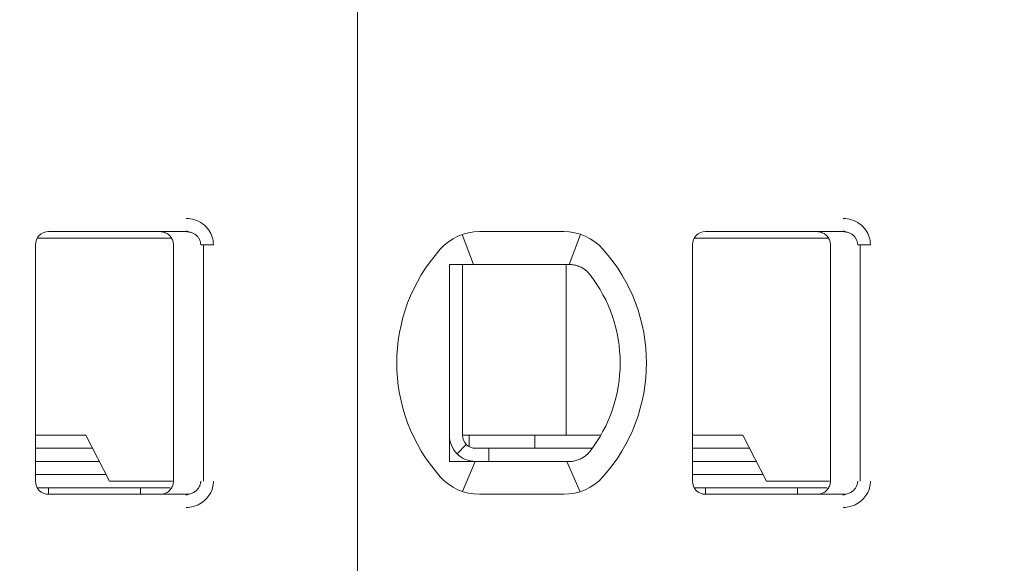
# Model space of a CAD drawing. Header units: millimetres. Extents: x -1114 to 1396, y -630 to 631.
# Tile 610 of 656: x 392.1 to 399.59, y 144.13 to 148.27. Entities that reach past the tile are written whole.
import ezdxf

# ---------------------------------------------------------------- set-up
doc = ezdxf.new("R2010")
doc.units = ezdxf.units.MM
doc.header["$MEASUREMENT"] = 0

msp = doc.modelspace()

# ---------------------------------------------------------------- linework, layer by layer
at = {"lineweight": 18}
for points, knots in [([(1038.9843, -629.7647), (1038.9843, -629.7647), (-1111.4882, -629.7647), (-1111.4882, -629.7647), (-1111.4882, -629.7647), (-1111.4882, -629.7647), (-1111.4882, 630.7883), (-1111.4882, 630.7883), (-1111.4882, 630.7883), (-1111.4882, 630.7883), (1038.9843, 630.7883), (1038.9843, 630.7883)], [0, 0, 0, 0, 0.333333, 0.333333, 0.333333, 0.333333, 0.666667, 0.666667, 0.666667, 0.666667, 1, 1, 1, 1]), ([(393.3647, 146.7557), (393.3868, 146.7558), (393.4079, 146.7526), (393.429, 146.7458), (393.429, 146.7458), (393.4501, 146.739), (393.4712, 146.7287), (393.4897, 146.7151), (393.4897, 146.7151), (393.5083, 146.7015), (393.5244, 146.6845), (393.5366, 146.6673), (393.5366, 146.6673), (393.5487, 146.6501), (393.5571, 146.6326), (393.5628, 146.614), (393.5628, 146.614), (393.5685, 146.5955), (393.5717, 146.576), (393.5718, 146.5557)], [0, 0, 0, 0, 0.2, 0.2, 0.2, 0.2, 0.4, 0.4, 0.4, 0.4, 0.6, 0.6, 0.6, 0.6, 0.8, 0.8, 0.8, 0.8, 1, 1, 1, 1]), ([(398.3647, 146.7557), (398.3868, 146.7558), (398.4079, 146.7526), (398.429, 146.7458), (398.429, 146.7458), (398.4501, 146.739), (398.4712, 146.7287), (398.4897, 146.7151), (398.4897, 146.7151), (398.5083, 146.7015), (398.5244, 146.6845), (398.5366, 146.6673), (398.5366, 146.6673), (398.5487, 146.6501), (398.5571, 146.6326), (398.5628, 146.614), (398.5628, 146.614), (398.5685, 146.5955), (398.5717, 146.576), (398.5718, 146.5557)], [0, 0, 0, 0, 0.2, 0.2, 0.2, 0.2, 0.4, 0.4, 0.4, 0.4, 0.6, 0.6, 0.6, 0.6, 0.8, 0.8, 0.8, 0.8, 1, 1, 1, 1]), ([(392.3173, 146.6557), (392.2908, 146.6557), (392.2654, 146.6451), (392.2466, 146.6264), (392.2466, 146.6264), (392.2278, 146.6076), (392.2173, 146.5822), (392.2173, 146.5557)], [0, 0, 0, 0, 0.5, 0.5, 0.5, 0.5, 1, 1, 1, 1]), ([(392.3173, 146.6557), (392.2908, 146.6557), (392.2654, 146.6451), (392.2466, 146.6264), (392.2466, 146.6264), (392.2278, 146.6076), (392.2173, 146.5822), (392.2173, 146.5557)], [0, 0, 0, 0, 0.5, 0.5, 0.5, 0.5, 1, 1, 1, 1]), ([(393.1673, 146.6557), (393.1778, 146.6557), (393.1883, 146.654), (393.1983, 146.6507), (393.1983, 146.6507), (393.2083, 146.6475), (393.2177, 146.6426), (393.2262, 146.6365), (393.2262, 146.6365), (393.2347, 146.6303), (393.2421, 146.6228), (393.2483, 146.6144), (393.2483, 146.6144), (393.2544, 146.6059), (393.2592, 146.5964), (393.2625, 146.5864), (393.2625, 146.5864), (393.2657, 146.5765), (393.2673, 146.5661), (393.2673, 146.5557)], [0, 0, 0, 0, 0.2, 0.2, 0.2, 0.2, 0.4, 0.4, 0.4, 0.4, 0.6, 0.6, 0.6, 0.6, 0.8, 0.8, 0.8, 0.8, 1, 1, 1, 1]), ([(393.3647, 146.6557), (393.3735, 146.6557), (393.3822, 146.6547), (393.3907, 146.6528), (393.3907, 146.6528), (393.3991, 146.651), (393.4072, 146.6483), (393.415, 146.6447), (393.415, 146.6447), (393.4225, 146.6412), (393.4297, 146.6369), (393.4363, 146.6319), (393.4363, 146.6319), (393.4425, 146.6271), (393.4481, 146.6217), (393.453, 146.6158), (393.453, 146.6158), (393.4575, 146.6103), (393.4615, 146.6044), (393.4647, 146.5982), (393.4647, 146.5982), (393.468, 146.592), (393.4705, 146.5854), (393.4723, 146.5786), (393.4723, 146.5786), (393.4742, 146.5711), (393.4752, 146.5634), (393.4752, 146.5557)], [0, 0, 0, 0, 0.142857, 0.142857, 0.142857, 0.142857, 0.285714, 0.285714, 0.285714, 0.285714, 0.428571, 0.428571, 0.428571, 0.428571, 0.571429, 0.571429, 0.571429, 0.571429, 0.714286, 0.714286, 0.714286, 0.714286, 0.857143, 0.857143, 0.857143, 0.857143, 1, 1, 1, 1]), ([(397.3173, 146.6557), (397.2908, 146.6557), (397.2654, 146.6451), (397.2466, 146.6264), (397.2466, 146.6264), (397.2278, 146.6076), (397.2173, 146.5822), (397.2173, 146.5557)], [0, 0, 0, 0, 0.5, 0.5, 0.5, 0.5, 1, 1, 1, 1]), ([(397.3173, 146.6557), (397.2908, 146.6557), (397.2654, 146.6451), (397.2466, 146.6264), (397.2466, 146.6264), (397.2278, 146.6076), (397.2173, 146.5822), (397.2173, 146.5557)], [0, 0, 0, 0, 0.5, 0.5, 0.5, 0.5, 1, 1, 1, 1]), ([(398.1673, 146.6557), (398.1778, 146.6557), (398.1883, 146.654), (398.1983, 146.6507), (398.1983, 146.6507), (398.2083, 146.6475), (398.2177, 146.6426), (398.2262, 146.6365), (398.2262, 146.6365), (398.2347, 146.6303), (398.2421, 146.6228), (398.2483, 146.6144), (398.2483, 146.6144), (398.2544, 146.6059), (398.2592, 146.5964), (398.2625, 146.5864), (398.2625, 146.5864), (398.2657, 146.5765), (398.2673, 146.5661), (398.2673, 146.5557)], [0, 0, 0, 0, 0.2, 0.2, 0.2, 0.2, 0.4, 0.4, 0.4, 0.4, 0.6, 0.6, 0.6, 0.6, 0.8, 0.8, 0.8, 0.8, 1, 1, 1, 1]), ([(398.3647, 146.6557), (398.3735, 146.6557), (398.3822, 146.6547), (398.3907, 146.6528), (398.3907, 146.6528), (398.3991, 146.651), (398.4072, 146.6483), (398.415, 146.6447), (398.415, 146.6447), (398.4225, 146.6412), (398.4297, 146.6369), (398.4363, 146.6319), (398.4363, 146.6319), (398.4425, 146.6271), (398.4481, 146.6217), (398.453, 146.6158), (398.453, 146.6158), (398.4575, 146.6103), (398.4615, 146.6044), (398.4647, 146.5982), (398.4647, 146.5982), (398.468, 146.592), (398.4705, 146.5854), (398.4723, 146.5786), (398.4723, 146.5786), (398.4742, 146.5711), (398.4752, 146.5634), (398.4752, 146.5557)], [0, 0, 0, 0, 0.142857, 0.142857, 0.142857, 0.142857, 0.285714, 0.285714, 0.285714, 0.285714, 0.428571, 0.428571, 0.428571, 0.428571, 0.571429, 0.571429, 0.571429, 0.571429, 0.714286, 0.714286, 0.714286, 0.714286, 0.857143, 0.857143, 0.857143, 0.857143, 1, 1, 1, 1]), ([(395.3673, 146.4057), (395.3741, 146.4057), (395.3809, 146.4057), (395.3877, 146.4057), (395.3877, 146.4057), (395.3945, 146.4057), (395.4013, 146.4057), (395.4082, 146.4057), (395.4082, 146.4057), (395.415, 146.4057), (395.4219, 146.4057), (395.4288, 146.4057)], [0, 0, 0, 0, 0.333333, 0.333333, 0.333333, 0.333333, 0.666667, 0.666667, 0.666667, 0.666667, 1, 1, 1, 1]), ([(395.3673, 146.4057), (395.3673, 146.3547), (395.3673, 146.3022), (395.3673, 146.2473), (395.3673, 146.2473), (395.3673, 146.2198), (395.3673, 146.1917), (395.3673, 146.1628), (395.3673, 146.1628), (395.3673, 146.1483), (395.3673, 146.1337), (395.3673, 146.1187), (395.3673, 146.1187), (395.3673, 146.1038), (395.3673, 146.0886), (395.3673, 146.0733), (395.3673, 146.0733), (395.3673, 146.0425), (395.3673, 146.0109), (395.3673, 145.9782), (395.3673, 145.9782), (395.3673, 145.9455), (395.3673, 145.9117), (395.3673, 145.8764), (395.3673, 145.8764), (395.3673, 145.8587), (395.3673, 145.8407), (395.3673, 145.8226), (395.3673, 145.8226), (395.3673, 145.8045), (395.3673, 145.7863), (395.3673, 145.7678), (395.3673, 145.7678), (395.3673, 145.7492), (395.3673, 145.7305), (395.3673, 145.7116), (395.3673, 145.7116), (395.3673, 145.6926), (395.3673, 145.6733), (395.3673, 145.6543), (395.3673, 145.6543), (395.3673, 145.6163), (395.3673, 145.5787), (395.3673, 145.5417), (395.3673, 145.5417), (395.3673, 145.5324), (395.3673, 145.5232), (395.3673, 145.5139), (395.3673, 145.5139), (395.3673, 145.5047), (395.3673, 145.4955), (395.3673, 145.4864), (395.3673, 145.4864), (395.3673, 145.4682), (395.3673, 145.4504), (395.3673, 145.4329), (395.3673, 145.4329), (395.3673, 145.398), (395.3673, 145.3643), (395.3673, 145.3317), (395.3673, 145.3317), (395.3673, 145.3153), (395.3673, 145.2993), (395.3673, 145.2834), (395.3673, 145.2834), (395.3673, 145.2675), (395.3673, 145.2519), (395.3673, 145.2366), (395.3673, 145.2366), (395.3673, 145.2059), (395.3673, 145.1763), (395.3673, 145.1475), (395.3673, 145.1475), (395.3673, 145.1188), (395.3673, 145.0908), (395.3673, 145.0635), (395.3673, 145.0635), (395.3673, 145.0088), (395.3673, 144.9565), (395.3673, 144.9057)], [0, 0, 0, 0, 0.05, 0.05, 0.05, 0.05, 0.1, 0.1, 0.1, 0.1, 0.15, 0.15, 0.15, 0.15, 0.2, 0.2, 0.2, 0.2, 0.25, 0.25, 0.25, 0.25, 0.3, 0.3, 0.3, 0.3, 0.35, 0.35, 0.35, 0.35, 0.4, 0.4, 0.4, 0.4, 0.45, 0.45, 0.45, 0.45, 0.5, 0.5, 0.5, 0.5, 0.55, 0.55, 0.55, 0.55, 0.6, 0.6, 0.6, 0.6, 0.65, 0.65, 0.65, 0.65, 0.7, 0.7, 0.7, 0.7, 0.75, 0.75, 0.75, 0.75, 0.8, 0.8, 0.8, 0.8, 0.85, 0.85, 0.85, 0.85, 0.9, 0.9, 0.9, 0.9, 0.95, 0.95, 0.95, 0.95, 1, 1, 1, 1]), ([(395.5965, 146.4057), (395.5913, 146.4057), (395.5861, 146.4057), (395.5809, 146.4057), (395.5809, 146.4057), (395.5756, 146.4057), (395.5703, 146.4057), (395.5649, 146.4057), (395.5649, 146.4057), (395.5595, 146.4057), (395.554, 146.4057), (395.5483, 146.4057), (395.5483, 146.4057), (395.5427, 146.4057), (395.5369, 146.4057), (395.5309, 146.4057), (395.5309, 146.4057), (395.5249, 146.4057), (395.5188, 146.4057), (395.5125, 146.4057), (395.5125, 146.4057), (395.5062, 146.4057), (395.4998, 146.4057), (395.4932, 146.4057), (395.4932, 146.4057), (395.4866, 146.4057), (395.4799, 146.4057), (395.4729, 146.4057), (395.4729, 146.4057), (395.466, 146.4057), (395.4589, 146.4057), (395.4515, 146.4057), (395.4515, 146.4057), (395.4441, 146.4057), (395.4366, 146.4057), (395.4288, 146.4057)], [0, 0, 0, 0, 0.111111, 0.111111, 0.111111, 0.111111, 0.222222, 0.222222, 0.222222, 0.222222, 0.333333, 0.333333, 0.333333, 0.333333, 0.444444, 0.444444, 0.444444, 0.444444, 0.555556, 0.555556, 0.555556, 0.555556, 0.666667, 0.666667, 0.666667, 0.666667, 0.777778, 0.777778, 0.777778, 0.777778, 0.888889, 0.888889, 0.888889, 0.888889, 1, 1, 1, 1]), ([(396.2797, 146.4057), (396.275, 146.4057), (396.2703, 146.4057), (396.2657, 146.4057), (396.2657, 146.4057), (396.261, 146.4057), (396.2563, 146.4057), (396.2517, 146.4057), (396.2517, 146.4057), (396.2471, 146.4057), (396.2426, 146.4057), (396.2381, 146.4057)], [0, 0, 0, 0, 0.333333, 0.333333, 0.333333, 0.333333, 0.666667, 0.666667, 0.666667, 0.666667, 1, 1, 1, 1]), ([(396.3774, 146.3802), (396.367, 146.386), (396.3564, 146.3907), (396.3456, 146.3945), (396.3456, 146.3945), (396.3348, 146.3983), (396.3238, 146.4011), (396.3128, 146.4029), (396.3128, 146.4029), (396.3017, 146.4048), (396.2907, 146.4057), (396.2797, 146.4057)], [0, 0, 0, 0, 0.333333, 0.333333, 0.333333, 0.333333, 0.666667, 0.666667, 0.666667, 0.666667, 1, 1, 1, 1]), ([(396.438, 146.3279), (396.4327, 146.3347), (396.427, 146.3413), (396.4207, 146.3475), (396.4207, 146.3475), (396.4144, 146.3538), (396.4075, 146.3597), (396.4003, 146.3652), (396.4003, 146.3652), (396.3931, 146.3707), (396.3854, 146.3757), (396.3774, 146.3802)], [0, 0, 0, 0, 0.333333, 0.333333, 0.333333, 0.333333, 0.666667, 0.666667, 0.666667, 0.666667, 1, 1, 1, 1]), ([(395.3673, 145.1057), (395.3673, 145.0526), (395.3884, 145.0017), (395.4259, 144.9642), (395.4259, 144.9642), (395.4634, 144.9267), (395.5143, 144.9057), (395.5673, 144.9057)], [0, 0, 0, 0, 0.5, 0.5, 0.5, 0.5, 1, 1, 1, 1]), ([(395.4673, 145.1057), (395.4673, 145.0791), (395.4778, 145.0537), (395.4966, 145.0349), (395.4966, 145.0349), (395.5154, 145.0162), (395.5408, 145.0057), (395.5673, 145.0057)], [0, 0, 0, 0, 0.5, 0.5, 0.5, 0.5, 1, 1, 1, 1]), ([(396.3774, 144.9311), (396.3672, 144.9255), (396.3568, 144.9207), (396.346, 144.917), (396.346, 144.917), (396.3353, 144.9132), (396.3243, 144.9104), (396.3132, 144.9085), (396.3132, 144.9085), (396.3021, 144.9066), (396.2909, 144.9057), (396.2797, 144.9057)], [0, 0, 0, 0, 0.333333, 0.333333, 0.333333, 0.333333, 0.666667, 0.666667, 0.666667, 0.666667, 1, 1, 1, 1]), ([(396.3774, 144.9311), (396.3857, 144.9358), (396.3935, 144.9409), (396.4008, 144.9465), (396.4008, 144.9465), (396.4081, 144.952), (396.4149, 144.958), (396.4211, 144.9642), (396.4211, 144.9642), (396.4273, 144.9704), (396.4329, 144.9768), (396.438, 144.9834)], [0, 0, 0, 0, 0.333333, 0.333333, 0.333333, 0.333333, 0.666667, 0.666667, 0.666667, 0.666667, 1, 1, 1, 1]), ([(395.3673, 144.9057), (395.3742, 144.9057), (395.3811, 144.9057), (395.3879, 144.9057), (395.3879, 144.9057), (395.3948, 144.9057), (395.4016, 144.9057), (395.4084, 144.9057), (395.4084, 144.9057), (395.4152, 144.9057), (395.422, 144.9057), (395.4288, 144.9057)], [0, 0, 0, 0, 0.333333, 0.333333, 0.333333, 0.333333, 0.666667, 0.666667, 0.666667, 0.666667, 1, 1, 1, 1]), ([(395.4288, 144.9057), (395.4366, 144.9057), (395.4441, 144.9057), (395.4515, 144.9057), (395.4515, 144.9057), (395.4589, 144.9057), (395.466, 144.9057), (395.4729, 144.9057), (395.4729, 144.9057), (395.4799, 144.9057), (395.4866, 144.9057), (395.4932, 144.9057), (395.4932, 144.9057), (395.4998, 144.9057), (395.5062, 144.9057), (395.5125, 144.9057), (395.5125, 144.9057), (395.5188, 144.9057), (395.5249, 144.9057), (395.5309, 144.9057), (395.5309, 144.9057), (395.5369, 144.9057), (395.5427, 144.9057), (395.5483, 144.9057), (395.5483, 144.9057), (395.554, 144.9057), (395.5595, 144.9057), (395.5649, 144.9057), (395.5649, 144.9057), (395.5703, 144.9057), (395.5756, 144.9057), (395.5809, 144.9057), (395.5809, 144.9057), (395.5861, 144.9057), (395.5913, 144.9057), (395.5965, 144.9057)], [0, 0, 0, 0, 0.111111, 0.111111, 0.111111, 0.111111, 0.222222, 0.222222, 0.222222, 0.222222, 0.333333, 0.333333, 0.333333, 0.333333, 0.444444, 0.444444, 0.444444, 0.444444, 0.555556, 0.555556, 0.555556, 0.555556, 0.666667, 0.666667, 0.666667, 0.666667, 0.777778, 0.777778, 0.777778, 0.777778, 0.888889, 0.888889, 0.888889, 0.888889, 1, 1, 1, 1]), ([(396.2381, 144.9057), (396.2426, 144.9057), (396.2472, 144.9057), (396.2518, 144.9057), (396.2518, 144.9057), (396.2564, 144.9057), (396.261, 144.9057), (396.2657, 144.9057), (396.2657, 144.9057), (396.2704, 144.9057), (396.275, 144.9057), (396.2797, 144.9057)], [0, 0, 0, 0, 0.333333, 0.333333, 0.333333, 0.333333, 0.666667, 0.666667, 0.666667, 0.666667, 1, 1, 1, 1]), ([(392.2173, 144.7557), (392.2173, 144.7291), (392.2278, 144.7037), (392.2466, 144.6849), (392.2466, 144.6849), (392.2654, 144.6662), (392.2908, 144.6557), (392.3173, 144.6557)], [0, 0, 0, 0, 0.5, 0.5, 0.5, 0.5, 1, 1, 1, 1]), ([(392.2173, 144.7557), (392.2173, 144.7291), (392.2278, 144.7037), (392.2466, 144.6849), (392.2466, 144.6849), (392.2654, 144.6662), (392.2908, 144.6557), (392.3173, 144.6557)], [0, 0, 0, 0, 0.5, 0.5, 0.5, 0.5, 1, 1, 1, 1]), ([(393.2673, 144.7557), (393.2673, 144.7452), (393.2657, 144.7348), (393.2624, 144.7248), (393.2624, 144.7248), (393.2592, 144.7149), (393.2544, 144.7054), (393.2483, 144.697), (393.2483, 144.697), (393.2422, 144.6885), (393.2347, 144.681), (393.2263, 144.6749), (393.2263, 144.6749), (393.2178, 144.6687), (393.2084, 144.6639), (393.1984, 144.6606), (393.1984, 144.6606), (393.1884, 144.6573), (393.1779, 144.6557), (393.1673, 144.6557)], [0, 0, 0, 0, 0.2, 0.2, 0.2, 0.2, 0.4, 0.4, 0.4, 0.4, 0.6, 0.6, 0.6, 0.6, 0.8, 0.8, 0.8, 0.8, 1, 1, 1, 1]), ([(393.4752, 144.7557), (393.4752, 144.7472), (393.474, 144.7387), (393.4716, 144.7305), (393.4716, 144.7305), (393.4693, 144.7223), (393.4658, 144.7144), (393.4613, 144.7071), (393.4613, 144.7071), (393.4568, 144.6997), (393.4511, 144.6928), (393.4447, 144.6867), (393.4447, 144.6867), (393.4381, 144.6804), (393.4306, 144.6749), (393.4226, 144.6705), (393.4226, 144.6705), (393.414, 144.6657), (393.4048, 144.662), (393.3952, 144.6595), (393.3952, 144.6595), (393.3853, 144.657), (393.375, 144.6557), (393.3647, 144.6557)], [0, 0, 0, 0, 0.166667, 0.166667, 0.166667, 0.166667, 0.333333, 0.333333, 0.333333, 0.333333, 0.5, 0.5, 0.5, 0.5, 0.666667, 0.666667, 0.666667, 0.666667, 0.833333, 0.833333, 0.833333, 0.833333, 1, 1, 1, 1]), ([(393.5718, 144.7557), (393.5718, 144.7383), (393.5696, 144.7215), (393.565, 144.7049), (393.565, 144.7049), (393.5605, 144.6884), (393.5536, 144.6721), (393.5448, 144.657), (393.5448, 144.657), (393.536, 144.6418), (393.5252, 144.628), (393.5124, 144.6154), (393.5124, 144.6154), (393.4996, 144.6029), (393.4846, 144.5918), (393.4689, 144.5828), (393.4689, 144.5828), (393.4532, 144.5739), (393.4368, 144.5673), (393.4194, 144.5627), (393.4194, 144.5627), (393.402, 144.5582), (393.3838, 144.5558), (393.3647, 144.5557)], [0, 0, 0, 0, 0.166667, 0.166667, 0.166667, 0.166667, 0.333333, 0.333333, 0.333333, 0.333333, 0.5, 0.5, 0.5, 0.5, 0.666667, 0.666667, 0.666667, 0.666667, 0.833333, 0.833333, 0.833333, 0.833333, 1, 1, 1, 1]), ([(397.2173, 144.7557), (397.2173, 144.7291), (397.2278, 144.7037), (397.2466, 144.6849), (397.2466, 144.6849), (397.2654, 144.6662), (397.2908, 144.6557), (397.3173, 144.6557)], [0, 0, 0, 0, 0.5, 0.5, 0.5, 0.5, 1, 1, 1, 1]), ([(397.2173, 144.7557), (397.2173, 144.7291), (397.2278, 144.7037), (397.2466, 144.6849), (397.2466, 144.6849), (397.2654, 144.6662), (397.2908, 144.6557), (397.3173, 144.6557)], [0, 0, 0, 0, 0.5, 0.5, 0.5, 0.5, 1, 1, 1, 1]), ([(398.2673, 144.7557), (398.2673, 144.7452), (398.2657, 144.7348), (398.2624, 144.7248), (398.2624, 144.7248), (398.2592, 144.7149), (398.2544, 144.7054), (398.2483, 144.697), (398.2483, 144.697), (398.2422, 144.6885), (398.2347, 144.681), (398.2263, 144.6749), (398.2263, 144.6749), (398.2178, 144.6687), (398.2084, 144.6639), (398.1984, 144.6606), (398.1984, 144.6606), (398.1884, 144.6573), (398.1779, 144.6557), (398.1673, 144.6557)], [0, 0, 0, 0, 0.2, 0.2, 0.2, 0.2, 0.4, 0.4, 0.4, 0.4, 0.6, 0.6, 0.6, 0.6, 0.8, 0.8, 0.8, 0.8, 1, 1, 1, 1]), ([(398.4752, 144.7557), (398.4752, 144.7472), (398.474, 144.7387), (398.4716, 144.7305), (398.4716, 144.7305), (398.4693, 144.7223), (398.4658, 144.7144), (398.4613, 144.7071), (398.4613, 144.7071), (398.4568, 144.6997), (398.4511, 144.6928), (398.4447, 144.6867), (398.4447, 144.6867), (398.4381, 144.6804), (398.4306, 144.6749), (398.4226, 144.6705), (398.4226, 144.6705), (398.414, 144.6657), (398.4048, 144.662), (398.3952, 144.6595), (398.3952, 144.6595), (398.3853, 144.657), (398.375, 144.6557), (398.3647, 144.6557)], [0, 0, 0, 0, 0.166667, 0.166667, 0.166667, 0.166667, 0.333333, 0.333333, 0.333333, 0.333333, 0.5, 0.5, 0.5, 0.5, 0.666667, 0.666667, 0.666667, 0.666667, 0.833333, 0.833333, 0.833333, 0.833333, 1, 1, 1, 1]), ([(398.5718, 144.7557), (398.5718, 144.7383), (398.5696, 144.7215), (398.565, 144.7049), (398.565, 144.7049), (398.5605, 144.6884), (398.5536, 144.6721), (398.5448, 144.657), (398.5448, 144.657), (398.536, 144.6418), (398.5252, 144.628), (398.5124, 144.6154), (398.5124, 144.6154), (398.4996, 144.6029), (398.4846, 144.5918), (398.4689, 144.5828), (398.4689, 144.5828), (398.4532, 144.5739), (398.4368, 144.5673), (398.4194, 144.5627), (398.4194, 144.5627), (398.402, 144.5582), (398.3838, 144.5558), (398.3647, 144.5557)], [0, 0, 0, 0, 0.166667, 0.166667, 0.166667, 0.166667, 0.333333, 0.333333, 0.333333, 0.333333, 0.5, 0.5, 0.5, 0.5, 0.666667, 0.666667, 0.666667, 0.666667, 0.833333, 0.833333, 0.833333, 0.833333, 1, 1, 1, 1])]:
    msp.add_open_spline(points, degree=3, knots=knots, dxfattribs=at)
for points in [[(394.6673, 150.8657), (394.6673, 150.8657), (394.6673, 140.4457), (394.6673, 140.4457)], [(394.6673, 150.8657), (394.6673, 150.8657), (394.6673, 140.4457), (394.6673, 140.4457)], [(392.3173, 146.6557), (392.3173, 146.6557), (393.3647, 146.6557), (393.3647, 146.6557)], [(392.3173, 146.6557), (392.3173, 146.6557), (393.3647, 146.6557), (393.3647, 146.6557)], [(393.3637, 146.6626), (393.3637, 146.6626), (393.4073, 146.6478), (393.4073, 146.6478)], [(395.5965, 146.6557), (395.4827, 146.6557), (395.3742, 146.6072), (395.2983, 146.5223)], [(395.5965, 146.6557), (395.4827, 146.6557), (395.3742, 146.6072), (395.2983, 146.5223)], [(395.5965, 146.6557), (395.5965, 146.6557), (396.2381, 146.6557), (396.2381, 146.6557)], [(395.5965, 146.6557), (395.5965, 146.6557), (396.2381, 146.6557), (396.2381, 146.6557)], [(396.5363, 146.5223), (396.4604, 146.6072), (396.352, 146.6557), (396.2381, 146.6557)], [(396.5363, 146.5223), (396.4604, 146.6072), (396.352, 146.6557), (396.2381, 146.6557)], [(397.3173, 146.6557), (397.3173, 146.6557), (398.3647, 146.6557), (398.3647, 146.6557)], [(397.3173, 146.6557), (397.3173, 146.6557), (398.3647, 146.6557), (398.3647, 146.6557)], [(398.3637, 146.6626), (398.3637, 146.6626), (398.4073, 146.6478), (398.4073, 146.6478)], [(392.8982, 146.6057), (392.8982, 146.6057), (392.2307, 146.6057), (392.2307, 146.6057)], [(393.2475, 146.6057), (393.2475, 146.6057), (392.8982, 146.6057), (392.8982, 146.6057)], [(395.4657, 146.6337), (395.4657, 146.6337), (395.5502, 146.4057), (395.5502, 146.4057)], [(396.3645, 146.6352), (396.3645, 146.6352), (396.279, 146.4057), (396.279, 146.4057)], [(397.8982, 146.6057), (397.8982, 146.6057), (397.2307, 146.6057), (397.2307, 146.6057)], [(398.2475, 146.6057), (398.2475, 146.6057), (397.8982, 146.6057), (397.8982, 146.6057)], [(392.2173, 144.7557), (392.2173, 144.7557), (392.2173, 146.5557), (392.2173, 146.5557)], [(392.2173, 144.7557), (392.2173, 144.7557), (392.2173, 146.5557), (392.2173, 146.5557)], [(393.2673, 144.7557), (393.2673, 144.7557), (393.2673, 146.5557), (393.2673, 146.5557)], [(393.4752, 146.5557), (393.4752, 146.5557), (393.5718, 146.5557), (393.5718, 146.5557)], [(393.4951, 144.7557), (393.4951, 144.7557), (393.4951, 146.5557), (393.4951, 146.5557)], [(395.2983, 146.5223), (394.857, 146.0288), (394.857, 145.2825), (395.2983, 144.789)], [(395.2983, 146.5223), (394.857, 146.0288), (394.857, 145.2825), (395.2983, 144.789)], [(396.5363, 144.789), (396.9777, 145.2825), (396.9777, 146.0288), (396.5363, 146.5223)], [(396.5363, 144.789), (396.9777, 145.2825), (396.9777, 146.0288), (396.5363, 146.5223)], [(397.2173, 144.7557), (397.2173, 144.7557), (397.2173, 146.5557), (397.2173, 146.5557)], [(397.2173, 144.7557), (397.2173, 144.7557), (397.2173, 146.5557), (397.2173, 146.5557)], [(398.2673, 144.7557), (398.2673, 144.7557), (398.2673, 146.5557), (398.2673, 146.5557)], [(398.4752, 146.5557), (398.4752, 146.5557), (398.5718, 146.5557), (398.5718, 146.5557)], [(398.4951, 144.7557), (398.4951, 144.7557), (398.4951, 146.5557), (398.4951, 146.5557)], [(395.4673, 146.4056), (395.4673, 146.4056), (395.4673, 145.1057), (395.4673, 145.1057)], [(396.2381, 146.4057), (396.2381, 146.4057), (395.5965, 146.4057), (395.5965, 146.4057)], [(396.2564, 146.4056), (396.2564, 146.4056), (396.2564, 145.1057), (396.2564, 145.1057)], [(396.6673, 145.6557), (396.6673, 145.8989), (396.5867, 146.1353), (396.438, 146.3279)], [(396.438, 144.9834), (396.5867, 145.176), (396.6673, 145.4124), (396.6673, 145.6557)], [(392.6016, 145.1057), (392.6016, 145.1057), (392.2173, 145.1057), (392.2173, 145.1057)], [(392.7822, 144.7557), (392.7822, 144.7557), (392.6016, 145.1057), (392.6016, 145.1057)], [(395.4673, 145.1057), (395.4673, 145.1057), (396.2268, 145.1057), (396.2268, 145.1057)], [(395.5173, 145.0191), (395.5173, 145.0191), (395.5173, 145.1057), (395.5173, 145.1057)], [(396.0173, 145.0057), (396.0173, 145.0057), (396.0173, 145.1057), (396.0173, 145.1057)], [(396.2268, 145.1057), (396.2268, 145.1057), (396.2776, 145.1057), (396.2776, 145.1057)], [(396.52, 145.1057), (396.52, 145.1057), (396.2776, 145.1057), (396.2776, 145.1057)], [(397.6016, 145.1057), (397.6016, 145.1057), (397.2173, 145.1057), (397.2173, 145.1057)], [(397.7822, 144.7557), (397.7822, 144.7557), (397.6016, 145.1057), (397.6016, 145.1057)], [(392.2173, 145.0057), (392.2173, 145.0057), (392.6532, 145.0057), (392.6532, 145.0057)], [(395.4966, 145.0349), (395.4966, 145.0349), (395.4259, 144.9642), (395.4259, 144.9642)], [(395.6673, 145.0057), (395.6673, 145.0057), (395.5673, 145.0057), (395.5673, 145.0057)], [(395.6673, 145.0057), (395.6673, 145.0057), (396.4547, 145.0057), (396.4547, 145.0057)], [(395.6673, 145.0057), (395.6673, 145.0057), (395.6673, 144.9057), (395.6673, 144.9057)], [(397.2173, 145.0057), (397.2173, 145.0057), (397.6532, 145.0057), (397.6532, 145.0057)], [(392.7048, 144.9057), (392.7048, 144.9057), (392.2173, 144.9057), (392.2173, 144.9057)], [(395.4667, 144.6773), (395.4667, 144.6773), (395.5641, 144.9056), (395.5641, 144.9056)], [(395.5965, 144.9057), (395.5965, 144.9057), (396.2381, 144.9057), (396.2381, 144.9057)], [(396.3624, 144.6754), (396.3624, 144.6754), (396.2612, 144.9057), (396.2612, 144.9057)], [(397.7048, 144.9057), (397.7048, 144.9057), (397.2173, 144.9057), (397.2173, 144.9057)], [(392.7564, 144.8057), (392.7564, 144.8057), (392.2173, 144.8057), (392.2173, 144.8057)], [(395.2983, 144.789), (395.3742, 144.7041), (395.4827, 144.6557), (395.5965, 144.6557)], [(395.2983, 144.789), (395.3742, 144.7041), (395.4827, 144.6557), (395.5965, 144.6557)], [(396.2381, 144.6557), (396.352, 144.6557), (396.4604, 144.7041), (396.5363, 144.789)], [(396.2381, 144.6557), (396.352, 144.6557), (396.4604, 144.7041), (396.5363, 144.789)], [(397.7564, 144.8057), (397.7564, 144.8057), (397.2173, 144.8057), (397.2173, 144.8057)], [(393.2438, 144.7057), (393.2438, 144.7057), (392.2307, 144.7057), (392.2307, 144.7057)], [(392.3173, 144.6557), (392.3173, 144.6557), (392.3173, 144.7057), (392.3173, 144.7057)], [(392.7822, 144.7557), (392.7822, 144.7557), (392.8982, 144.7557), (392.8982, 144.7557)], [(392.8982, 144.7557), (392.8982, 144.7557), (393.2607, 144.7557), (393.2607, 144.7557)], [(393.0173, 144.7057), (393.0173, 144.7057), (393.0173, 144.6557), (393.0173, 144.6557)], [(398.2438, 144.7057), (398.2438, 144.7057), (397.2307, 144.7057), (397.2307, 144.7057)], [(397.3173, 144.6557), (397.3173, 144.6557), (397.3173, 144.7057), (397.3173, 144.7057)], [(397.7822, 144.7557), (397.7822, 144.7557), (397.8982, 144.7557), (397.8982, 144.7557)], [(397.8982, 144.7557), (397.8982, 144.7557), (398.2607, 144.7557), (398.2607, 144.7557)], [(398.0173, 144.7057), (398.0173, 144.7057), (398.0173, 144.6557), (398.0173, 144.6557)], [(392.3173, 144.6557), (392.3173, 144.6557), (393.3647, 144.6557), (393.3647, 144.6557)], [(392.3173, 144.6557), (392.3173, 144.6557), (393.3647, 144.6557), (393.3647, 144.6557)], [(393.3869, 144.6577), (393.3869, 144.6577), (393.3637, 144.6487), (393.3637, 144.6487)], [(393.3647, 144.6488), (393.3647, 144.6488), (393.3647, 144.6557), (393.3647, 144.6557)], [(395.5965, 144.6557), (395.5965, 144.6557), (396.2381, 144.6557), (396.2381, 144.6557)], [(396.2381, 144.6557), (396.2381, 144.6557), (395.5965, 144.6557), (395.5965, 144.6557)], [(397.3173, 144.6557), (397.3173, 144.6557), (398.3647, 144.6557), (398.3647, 144.6557)], [(397.3173, 144.6557), (397.3173, 144.6557), (398.3647, 144.6557), (398.3647, 144.6557)], [(398.3869, 144.6577), (398.3869, 144.6577), (398.3637, 144.6487), (398.3637, 144.6487)], [(398.3647, 144.6488), (398.3647, 144.6488), (398.3647, 144.6557), (398.3647, 144.6557)]]:
    msp.add_open_spline(points, degree=3, dxfattribs=at)

doc.saveas('drawing.dxf')
